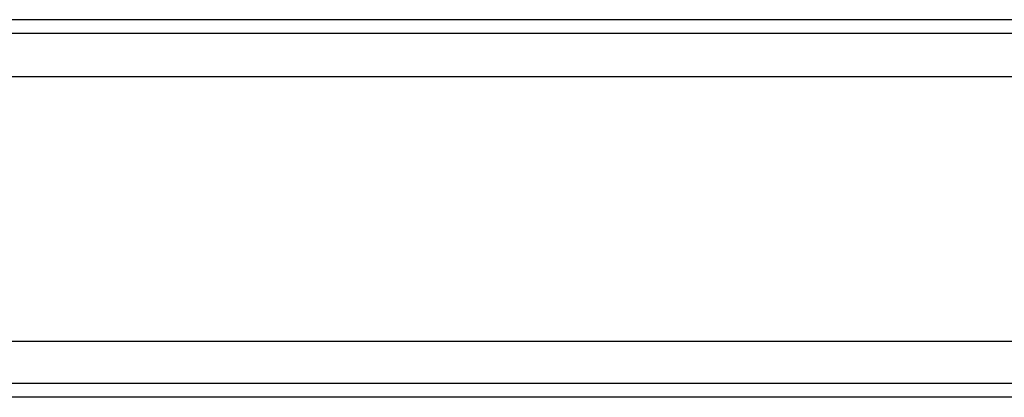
# Model space of a CAD drawing. Header units: millimetres. Extents: x 443 to 3685, y -1599 to 860.
# Tile 411 of 610: x 2748 to 2784, y -930 to -917. Entities that reach past the tile are written whole.
import ezdxf
from ezdxf.lldxf.tags import DXFTag

# ---------------------------------------------------------------- set-up
doc = ezdxf.new("R2010")
doc.units = ezdxf.units.MM
doc.layers.get('0').update_dxf_attribs({"linetype": 'CONTINUOUS'})
tags = doc.linetypes.add('DASHED', pattern=[25.72, 12.86, -12.86]).pattern_tags.tags
tags[6:7] = [DXFTag(74, 4), DXFTag(75, 0), DXFTag(340, '0'), DXFTag(46, 0.0), DXFTag(50, 0.0), DXFTag(44, 0.0), DXFTag(45, 0.0)]
tags[4:5] = [DXFTag(74, 4), DXFTag(75, 0), DXFTag(340, '0'), DXFTag(46, 0.0), DXFTag(50, 0.0), DXFTag(44, 0.0), DXFTag(45, 0.0)]

msp = doc.modelspace()

# ---------------------------------------------------------------- linework, layer by layer
at = {"linetype": 'Continuous'}
for p, q in [((2989.48, -916.903), (2730.992, -916.904)), ((2986.697, -928.453), (2730.992, -928.453)), ((2986.215, -930.453), (2730.992, -930.453))]:
    msp.add_line(p, q, dxfattribs=at)
at = {"linetype": 'DASHED'}
for p, q in [((2988.986, -918.953), (2730.992, -918.953)), ((2986.336, -929.953), (2730.992, -929.953))]:
    msp.add_line(p, q, dxfattribs=at)
at = {"linetype": 'Continuous'}
msp.add_open_spline([(2989.359, -917.403), (2730.992, -917.403)], degree=1, dxfattribs=at)

doc.saveas('drawing.dxf')
